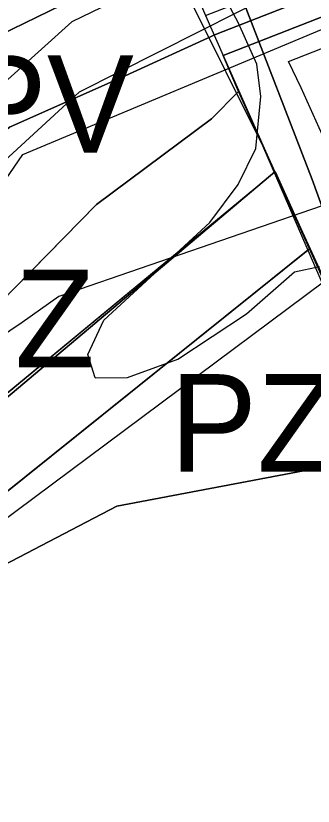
# Model space of a CAD drawing. Extents: x -758499 to -754160, y -1175205 to -1172032.
# Drawn here: x -756301.2 to -756270.7, y -1174350.7 to -1174269.7 of the extents above; entities that cross this region are included whole.
import ezdxf

# ---------------------------------------------------------------- set-up
doc = ezdxf.new("R2010")
doc.units = 0
for name, color, linetype in [('A011_UrbHod_p', 7, 'Continuous'), ('A012_RegLidArch_p', 7, 'Continuous'), ('A041_BPEJ_p', 7, 'Continuous'), ('A051_QAZ_p', 7, 'Continuous'), ('A068_Vodovod_l', 7, 'Continuous'), ('A070_Kanal_l', 7, 'Continuous'), ('A106_CykloT_l', 7, 'Continuous'), ('A106_TuristT_l', 7, 'Continuous'), ('HRANICE zastavěného území', 7, 'Continuous'), ('HRANICE zastavěného území - podbarvení', 7, 'Continuous'), ('indexy RZV_TYP_1', 7, 'Continuous'), ('PLOCHY B bydlení', 7, 'Continuous'), ('PLOCHY PV prostranství veřejné', 7, 'Continuous'), ('PLOCHY PZ prostr veřejné-zeleň veřejná', 7, 'Continuous'), ('PLOCHY VV vodní a vodohospodářské', 7, 'Continuous'), ('protipovodňová opatření- obnova ramene NÁVRH', 7, 'Continuous'), ('VPO RO retenční opatření - plochy', 7, 'Continuous'), ('vrstevnice', 7, 'Continuous'), ('ÚSES interakční prvek', 7, 'Continuous'), ('ÚSES LBK funkční', 7, 'Continuous'), ('ÚSES NBK funkční', 7, 'Continuous')]:
    doc.layers.add(name, color=color, linetype=linetype)

msp = doc.modelspace()

# ---------------------------------------------------------------- linework, layer by layer
at = {"layer": 'A011_UrbHod_p'}
msp.add_lwpolyline([(-756269.179, -1174283.248), (-756271.937, -1174277.112), (-756273.232, -1174274.398), (-756251.109, -1174265.707)], dxfattribs=at)
at = {"layer": 'A012_RegLidArch_p'}
msp.add_lwpolyline([(-756282.208, -1174242.726), (-756270.29, -1174265.24), (-756294.67, -1174277.555), (-756315.91, -1174297.061), (-756336.933, -1174323.936), (-756333.1, -1174331.29)], dxfattribs=at)
at = {"layer": 'A041_BPEJ_p'}
for p, q in [((-756285.189, -1174249.284), (-756270.805, -1174286.499)), ((-756270.805, -1174286.499), (-756285.189, -1174249.284)), ((-756270.805, -1174286.499), (-756250, -1174344.828)), ((-756250, -1174344.828), (-756270.805, -1174286.499))]:
    msp.add_line(p, q, dxfattribs=at)
at = {"layer": 'A051_QAZ_p'}
for p, q in [((-756288.449, -1174257.78), (-756275.91, -1174283)), ((-756275.91, -1174283), (-756269.137, -1174298.602))]:
    msp.add_line(p, q, dxfattribs=at)
at = {"layer": 'A068_Vodovod_l'}
for p, q in [((-756234.202, -1174276.928), (-756296.77, -1174298.49)), ((-756296.77, -1174298.49), (-756300.5, -1174301.14)), ((-756300.5, -1174301.14), (-756309.65, -1174307.28))]:
    msp.add_line(p, q, dxfattribs=at)
at = {"layer": 'A070_Kanal_l'}
for p, q in [((-756300.437, -1174283.936), (-756254.558, -1174264.691)), ((-756318.803, -1174310.504), (-756300.437, -1174283.936))]:
    msp.add_line(p, q, dxfattribs=at)
at = {"layer": 'A106_CykloT_l'}
msp.add_line((-756280.718, -1174271.646), (-756289.961, -1174275.889), dxfattribs=at)
for points in [[(-756239.57, -1174253.38), (-756256.128, -1174262.016), (-756280.718, -1174271.646)], [(-756289.961, -1174275.889), (-756301.817, -1174281.12), (-756309.92, -1174288.164)]]:
    msp.add_lwpolyline(points, dxfattribs=at)
at = {"layer": 'A106_TuristT_l'}
msp.add_lwpolyline([(-756901.807, -1174477.777), (-756825.762, -1174458.08), (-756805.068, -1174450.476), (-756774.775, -1174444.617), (-756739.495, -1174452.096), (-756705.961, -1174463.815), (-756685.13, -1174462.93), (-756614.395, -1174430.841), (-756576.872, -1174414.323), (-756479.807, -1174411.974), (-756441.965, -1174400.66), (-756428.849, -1174393.941), (-756406.846, -1174376.987), (-756377.924, -1174355.046), (-756340.65, -1174330.238), (-756331.674, -1174321.137), (-756326.189, -1174313.658), (-756309.92, -1174288.164), (-756301.817, -1174281.12), (-756289.961, -1174275.889), (-756280.718, -1174271.646), (-756256.128, -1174262.016)], dxfattribs=at)
at = {"layer": 'HRANICE zastavěného území'}
msp.add_lwpolyline([(-756308.47, -1174374.32), (-756325.95, -1174347.4), (-756331.7, -1174339.96), (-756334.96, -1174337.03), (-756338.47, -1174332.88), (-756343.13, -1174327.37), (-756333.88, -1174311.42), (-756324.45, -1174300.63), (-756319.46, -1174291.33), (-756314.18, -1174277.23), (-756296.47, -1174268.63), (-756302.41, -1174264.82), (-756303.27, -1174226.8), (-756283.82, -1174264.83), (-756281.72, -1174269.7), (-756279.94, -1174273.81), (-756278.35, -1174277.48), (-756274.65, -1174285.71), (-756271.1, -1174293.59), (-756269.12, -1174298)], dxfattribs=at)
at = {"layer": 'HRANICE zastavěného území - podbarvení'}
msp.add_lwpolyline([(-756308.47, -1174374.32), (-756325.95, -1174347.4), (-756331.7, -1174339.96), (-756334.96, -1174337.03), (-756338.47, -1174332.88), (-756343.13, -1174327.37), (-756333.88, -1174311.42), (-756324.45, -1174300.63), (-756319.46, -1174291.33), (-756314.18, -1174277.23), (-756296.47, -1174268.63), (-756302.41, -1174264.82), (-756303.27, -1174226.8), (-756283.82, -1174264.83), (-756281.72, -1174269.7), (-756279.94, -1174273.81), (-756278.35, -1174277.48), (-756274.65, -1174285.71), (-756271.1, -1174293.59), (-756269.12, -1174298)], dxfattribs=at)
at = {"layer": 'PLOCHY B bydlení'}
msp.add_lwpolyline([(-756317.12, -1174333.67), (-756290.81, -1174319.97), (-756271.69, -1174316.34), (-756263.07, -1174314.71), (-756258.9, -1174326.63), (-756253.64, -1174344.89), (-756251.66, -1174351.76), (-756250.36, -1174356.53), (-756248.28, -1174363.29), (-756240.61, -1174390.07), (-756275.72, -1174408.99), (-756278.6, -1174410.54), (-756279.67, -1174404.18), (-756288.91, -1174384.37), (-756288.02, -1174383.91), (-756297.79, -1174365.67), (-756299.58, -1174362.32), (-756307.48, -1174349.33), (-756315.02, -1174337.09)], close=True, dxfattribs=at)
at = {"layer": 'PLOCHY PV prostranství veřejné'}
for points in [[(-756340.42, -1174169.06), (-756303.27, -1174226.8), (-756302.41, -1174264.82), (-756296.47, -1174268.63), (-756314.18, -1174277.23), (-756312.09, -1174256.37), (-756312.24, -1174239.65), (-756313.47, -1174229), (-756337.61, -1174188.21)], [(-756255.12, -1174264.06), (-756279.94, -1174273.81), (-756278.35, -1174277.48), (-756281.13, -1174280.29), (-756292.88, -1174289.06), (-756311.1, -1174307.58), (-756319.69, -1174316.9), (-756324.41, -1174321.03), (-756324.04, -1174322.33), (-756322.24, -1174325.09), (-756323.3, -1174325.92), (-756326.5, -1174322.86), (-756333.88, -1174311.42), (-756324.45, -1174300.63), (-756319.46, -1174291.33), (-756314.18, -1174277.23), (-756296.47, -1174268.63), (-756283.82, -1174264.83), (-756281.72, -1174269.7), (-756256.91, -1174260.02)]]:
    msp.add_lwpolyline(points, dxfattribs=at)
at = {"layer": 'PLOCHY PZ prostr veřejné-zeleň veřejná'}
for points in [[(-756324.41, -1174321.03), (-756319.69, -1174316.9), (-756311.1, -1174307.58), (-756292.88, -1174289.06), (-756281.13, -1174280.29), (-756278.35, -1174277.48), (-756274.65, -1174285.71), (-756321.93, -1174325.56), (-756322.24, -1174325.09), (-756324.04, -1174322.33)], [(-756271.1, -1174293.59), (-756269.12, -1174298), (-756263.61, -1174313.17), (-756263.07, -1174314.71), (-756271.69, -1174316.34), (-756290.81, -1174319.97), (-756317.12, -1174333.67), (-756317.65, -1174332.83), (-756318.85, -1174331.91)]]:
    msp.add_lwpolyline(points, close=True, dxfattribs=at)
at = {"layer": 'PLOCHY VV vodní a vodohospodářské'}
msp.add_lwpolyline([(-756269.12, -1174298), (-756271.1, -1174293.59), (-756274.65, -1174285.71), (-756278.35, -1174277.48), (-756279.94, -1174273.81), (-756255.12, -1174264.06)], dxfattribs=at)
msp.add_lwpolyline([(-756323.3, -1174325.92), (-756322.24, -1174325.09), (-756321.93, -1174325.56), (-756274.65, -1174285.71), (-756271.1, -1174293.59), (-756318.85, -1174331.91)], close=True, dxfattribs=at)
at = {"layer": 'protipovodňová opatření- obnova ramene NÁVRH'}
for p, q in [((-756323.3, -1174325.92), (-756274.602, -1174285.671)), ((-756274.602, -1174285.671), (-756271.052, -1174293.551)), ((-756271.052, -1174293.551), (-756318.58, -1174331.689))]:
    msp.add_line(p, q, dxfattribs=at)
at = {"layer": 'VPO RO retenční opatření - plochy'}
for p, q in [((-756323.348, -1174325.959), (-756274.65, -1174285.71)), ((-756274.65, -1174285.71), (-756271.1, -1174293.59)), ((-756271.1, -1174293.59), (-756318.628, -1174331.728))]:
    msp.add_line(p, q, dxfattribs=at)
at = {"layer": 'vrstevnice'}
for p, q in [((-756278.365, -1174270.471), (-756281.173, -1174265.166)), ((-756278.365, -1174270.471), (-756281.173, -1174265.166)), ((-756276.486, -1174274.682), (-756278.365, -1174270.471)), ((-756276.486, -1174274.682), (-756278.365, -1174270.471)), ((-756276.087, -1174277.987), (-756276.486, -1174274.682)), ((-756276.087, -1174277.987), (-756276.486, -1174274.682)), ((-756276.588, -1174283.324), (-756276.087, -1174277.987)), ((-756276.588, -1174283.324), (-756276.087, -1174277.987)), ((-756278.391, -1174287.018), (-756276.588, -1174283.324)), ((-756278.391, -1174287.018), (-756276.588, -1174283.324)), ((-756281.296, -1174290.907), (-756278.391, -1174287.018)), ((-756281.296, -1174290.907), (-756278.391, -1174287.018)), ((-756292.158, -1174300.914), (-756281.296, -1174290.907)), ((-756292.158, -1174300.914), (-756281.296, -1174290.907)), ((-756272.616, -1174295.968), (-756270.048, -1174295.392)), ((-756272.616, -1174295.968), (-756270.048, -1174295.392)), ((-756277.539, -1174300.244), (-756272.616, -1174295.968)), ((-756277.539, -1174300.244), (-756272.616, -1174295.968)), ((-756284.582, -1174304.887), (-756277.539, -1174300.244)), ((-756284.582, -1174304.887), (-756277.539, -1174300.244)), ((-756293.779, -1174304.423), (-756292.158, -1174300.914)), ((-756293.779, -1174304.423), (-756292.158, -1174300.914)), ((-756293.021, -1174306.806), (-756293.779, -1174304.423)), ((-756293.021, -1174306.806), (-756293.779, -1174304.423)), ((-756289.712, -1174306.774), (-756284.582, -1174304.887)), ((-756289.712, -1174306.774), (-756284.582, -1174304.887)), ((-756293.021, -1174306.806), (-756289.712, -1174306.774)), ((-756293.021, -1174306.806), (-756289.712, -1174306.774))]:
    msp.add_line(p, q, dxfattribs=at)
at = {"layer": 'ÚSES interakční prvek'}
msp.add_lwpolyline([(-756462.384, -1174215.377), (-756415.094, -1174247.584), (-756334.161, -1174308.702), (-756326.105, -1174299.485), (-756321.286, -1174290.503), (-756316.144, -1174276.772), (-756314.091, -1174256.279), (-756314.188, -1174245.492), (-756300.839, -1174245.841), (-756300.435, -1174263.711), (-756292.389, -1174268.872), (-756295.428, -1174270.347), (-756307.893, -1174281.557), (-756318.295, -1174306.645), (-756343.227, -1174330.214), (-756361.799, -1174310.077), (-756406.526, -1174276.216), (-756462.434, -1174238.245), (-756485.869, -1174222.331)], dxfattribs=at)
at = {"layer": 'ÚSES LBK funkční'}
for p, q in [((-756278.35, -1174277.48), (-756281.13, -1174280.29)), ((-756278.35, -1174277.48), (-756278.35, -1174277.48)), ((-756281.13, -1174280.29), (-756292.88, -1174289.06)), ((-756292.88, -1174289.06), (-756311.1, -1174307.58)), ((-756334.54, -1174345.38), (-756269.521, -1174296.863))]:
    msp.add_line(p, q, dxfattribs=at)
at = {"layer": 'ÚSES NBK funkční'}
for p, q in [((-756281.72, -1174269.7), (-756279.94, -1174273.81)), ((-756279.94, -1174273.81), (-756275.596, -1174283.605)), ((-756275.596, -1174283.605), (-756274.65, -1174285.71)), ((-756274.65, -1174285.71), (-756269.521, -1174296.863))]:
    msp.add_line(p, q, dxfattribs=at)

# ---------------------------------------------------------------- texts
at = {"layer": 'indexy RZV_TYP_1'}
for s, p in [('PV', (-756306.897, -1174283.76)), ('PZ', (-756310.176, -1174305.733)), ('PZ', (-756285.373, -1174316.433))]:
    msp.add_text(s, height=10, dxfattribs=at).set_placement(p)

doc.saveas('drawing.dxf')
